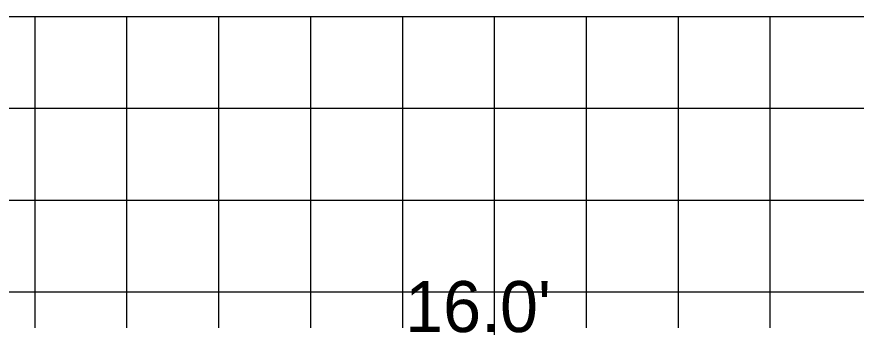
# Model space of a CAD drawing. Extents: x 1797809 to 2198143, y 249608 to 1237864.
# Drawn here: x 2196816.31 to 2196834.58, y 1237311.5 to 1237318.11 of the extents above; entities that cross this region are included whole.
import ezdxf

# ---------------------------------------------------------------- set-up
doc = ezdxf.new("R2010")
doc.units = 0
doc.layers.add('GSSHT', color=7, linetype='Continuous')
doc.layers.add('Level 55', color=7, linetype='Continuous')

msp = doc.modelspace()

# ---------------------------------------------------------------- linework, layer by layer
at = {"layer": 'GSSHT'}
for p, q in [((2196884.707, 1237318.106), (2196754.707, 1237318.106)), ((2196816.707, 1237258.106), (2196816.707, 1237318.106)), ((2196818.707, 1237258.106), (2196818.707, 1237318.106)), ((2196820.707, 1237258.106), (2196820.707, 1237318.106)), ((2196822.707, 1237258.106), (2196822.707, 1237318.106)), ((2196824.707, 1237258.106), (2196824.707, 1237318.106)), ((2196826.707, 1237258.106), (2196826.707, 1237318.106)), ((2196828.707, 1237258.106), (2196828.707, 1237318.106)), ((2196830.707, 1237258.106), (2196830.707, 1237318.106)), ((2196832.707, 1237258.106), (2196832.707, 1237318.106)), ((2196884.707, 1237316.106), (2196754.707, 1237316.106)), ((2196884.707, 1237314.106), (2196754.707, 1237314.106)), ((2196884.707, 1237312.106), (2196754.707, 1237312.106))]:
    msp.add_line(p, q, dxfattribs=at)

# ---------------------------------------------------------------- texts
at = {"layer": 'Level 55'}
msp.add_text("16.0'", height=1.1105, dxfattribs=at).set_placement((2196824.761, 1237311.239))

doc.saveas('drawing.dxf')
